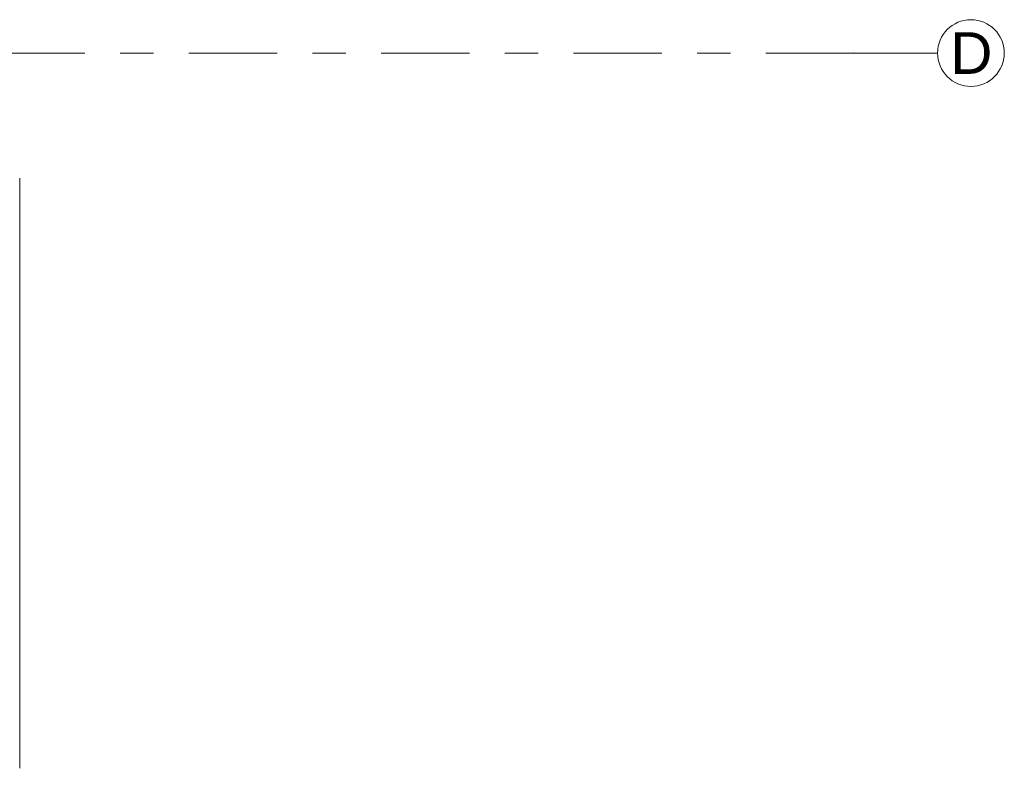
# Model space of a CAD drawing. Header units: metres. Extents: x -3.6 to 84.5, y -11 to 16.8.
# Tile 351 of 361: x 62.4 to 65.4, y 6.2 to 8.4. Entities that reach past the tile are written whole.
import ezdxf

# ---------------------------------------------------------------- set-up
doc = ezdxf.new("R2010")
doc.units = ezdxf.units.M
doc.header["$MEASUREMENT"] = 0
doc.linetypes.add('Strichlinie doppelt', pattern=[0.546806, 0.264583, -0.105833, 0.070556, -0.105833])
doc.layers.add('451 - Universal.Achsen Raster', color=7, linetype='Continuous')
doc.layers.add('604 - Struktur.Wand Aussen', color=7, linetype='Continuous')
doc.styles.add('ERSTELLTER_STIL_2', font='txt')

msp = doc.modelspace()

# ---------------------------------------------------------------- linework, layer by layer
at = {"layer": '451 - Universal.Achsen Raster', "color": 160, "linetype": 'Strichlinie doppelt', "lineweight": 9, "true_color": 0x3232ff}
for q in [(-3.175, 8.3), (65.185, 8.3)]:
    msp.add_line((64.935, 8.3), q, dxfattribs=at)
at = {"layer": '451 - Universal.Achsen Raster', "color": 160, "linetype": 'Continuous', "lineweight": 9, "true_color": 0x3232ff}
msp.add_circle((65.285, 8.3), 0.1, dxfattribs=at)
at = {"layer": '451 - Universal.Achsen Raster', "color": 160, "linetype": 'Strichlinie doppelt', "lineweight": 9, "true_color": 0x3232ff}
msp.add_point((64.935, 8.3), dxfattribs=at)
msp.add_point((64.935, 8.3), dxfattribs=at)
at = {"layer": '604 - Struktur.Wand Aussen', "color": 7, "linetype": 'Continuous', "lineweight": 13}
msp.add_line((62.435, 6.155), (62.435, 7.925), dxfattribs=at)

# ---------------------------------------------------------------- texts
at = {"layer": '451 - Universal.Achsen Raster', "color": 160, "lineweight": 9, "true_color": 0x3232ff, "insert": (65.2233, 8.3625), "char_height": 0.125, "attachment_point": 1, "style": 'ERSTELLTER_STIL_2'}
msp.add_mtext('\\A1;{\\pql;\\pt0;\\fArial|b0|i0|c0|p38;D}', dxfattribs=at)

doc.saveas('drawing.dxf')
